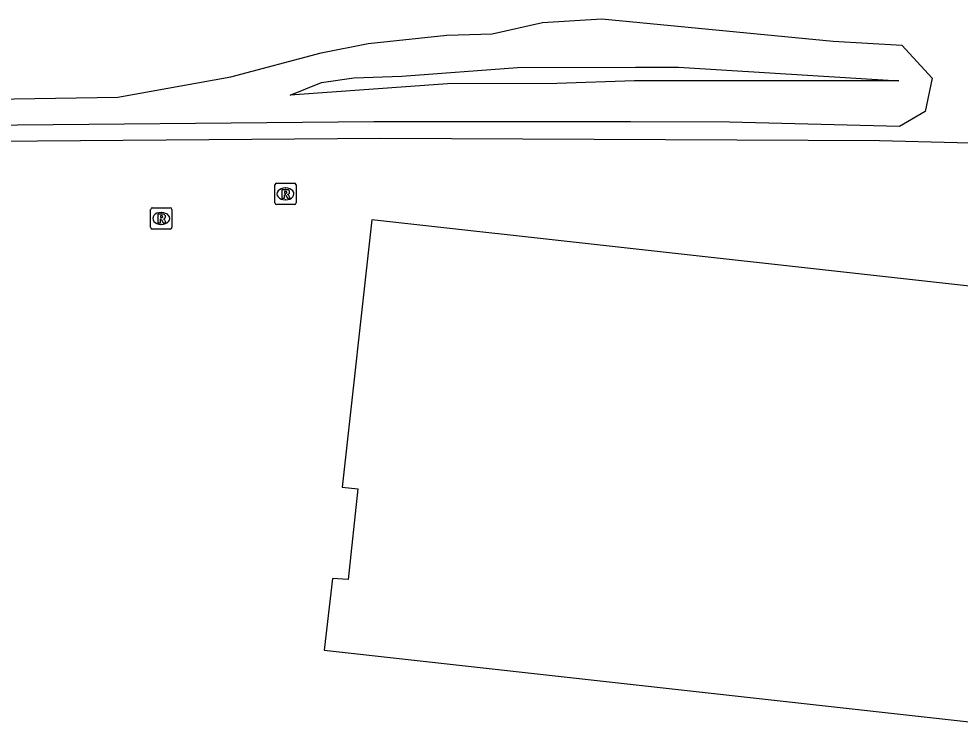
# Model space of a CAD drawing. Extents: x 163010 to 163853, y 382793 to 383982.
# Drawn here: x 163077.85 to 163122.32, y 383943.32 to 383976.64 of the extents above; entities that cross this region are included whole.
import ezdxf

# ---------------------------------------------------------------- set-up
doc = ezdxf.new("R2010")
doc.units = 0
for name, color, linetype in [('IMGEO_Grasland_overig', 7, 'Continuous'), ('IMGEO_Hek', 7, 'Continuous'), ('IMGEO_Pand', 7, 'Continuous'), ('IMGEO_Rioolput', 7, 'Continuous'), ('IMGEO_Struiken', 7, 'Continuous')]:
    doc.layers.add(name, color=color, linetype=linetype)

msp = doc.modelspace()

# ---------------------------------------------------------------- linework, layer by layer
at = {"layer": 'IMGEO_Grasland_overig'}
msp.add_lwpolyline([(163036.247, 383970.543), (163094.915, 383970.999), (163118.509, 383970.897), (163125.854, 383970.697), (163130.778, 383970.367), (163192.198, 383963.657)], dxfattribs=at)
at = {"layer": 'IMGEO_Hek'}
for points in [[(163036.247, 383970.543), (163094.915, 383970.999)], [(163094.915, 383970.999), (163118.509, 383970.897), (163125.854, 383970.697), (163130.778, 383970.367), (163192.198, 383963.657)]]:
    msp.add_lwpolyline(points, dxfattribs=at)
at = {"layer": 'IMGEO_Pand'}
msp.add_lwpolyline([(163181.165, 383960.73), (163159.805, 383963.021), (163159.838, 383963.319), (163153.934, 383963.975), (163153.558, 383960.586), (163094.521, 383967.147), (163093.118, 383954.518), (163093.867, 383954.435), (163093.41, 383950.151), (163092.67, 383950.207), (163092.273, 383946.823), (163156.736, 383939.651), (163156.31, 383936.139), (163156.033, 383933.525), (163155.415, 383927.763), (163162.651, 383926.979), (163166.37, 383926.554), (163173.644, 383925.765), (163174.246, 383931.151), (163174.624, 383934.522), (163175.734, 383944.511), (163179.324, 383944.113), (163179.421, 383944.987), (163181.165, 383960.73)], dxfattribs=at)
at = {"layer": 'IMGEO_Rioolput'}
for p, q in [((163089.943, 383967.941), (163089.943, 383968.793)), ((163090.018, 383968.867), (163090.87, 383968.867)), ((163090.944, 383968.793), (163090.944, 383967.941)), ((163090.431, 383968.647), (163090.456, 383968.647)), ((163090.87, 383967.867), (163090.018, 383967.867)), ((163090.454, 383968.087), (163090.429, 383968.087)), ((163084.076, 383966.782), (163084.076, 383967.634)), ((163084.151, 383967.708), (163085.003, 383967.708)), ((163084.564, 383967.488), (163084.589, 383967.488)), ((163085.077, 383967.634), (163085.077, 383966.782)), ((163084.587, 383966.928), (163084.562, 383966.928)), ((163085.003, 383966.708), (163084.151, 383966.708))]:
    msp.add_line(p, q, dxfattribs=at)
for points in [[(163089.943, 383967.941), (163089.943, 383968.793)], [(163090.018, 383968.867), (163090.87, 383968.867)], [(163090.944, 383968.793), (163090.944, 383967.941)], [(163090.532, 383968.565), (163090.28, 383968.567), (163090.28, 383968.167)], [(163090.28, 383968.167), (163090.404, 383968.167), (163090.404, 383968.329), (163090.415, 383968.329)], [(163090.458, 383968.486), (163090.404, 383968.486), (163090.404, 383968.405)], [(163090.404, 383968.405), (163090.456, 383968.405)], [(163090.462, 383968.3), (163090.533, 383968.167), (163090.673, 383968.167), (163090.608, 383968.293)], [(163090.87, 383967.867), (163090.018, 383967.867)], [(163084.076, 383966.782), (163084.076, 383967.634)], [(163084.151, 383967.708), (163085.003, 383967.708)], [(163084.665, 383967.406), (163084.413, 383967.408), (163084.413, 383967.008)], [(163085.077, 383967.634), (163085.077, 383966.782)], [(163084.413, 383967.008), (163084.537, 383967.008), (163084.537, 383967.17), (163084.548, 383967.17)], [(163084.591, 383967.327), (163084.537, 383967.327), (163084.537, 383967.246)], [(163084.537, 383967.246), (163084.589, 383967.246)], [(163084.595, 383967.141), (163084.666, 383967.008), (163084.806, 383967.008), (163084.741, 383967.134)], [(163085.003, 383966.708), (163084.151, 383966.708)]]:
    msp.add_lwpolyline(points, dxfattribs=at)
for centre, radius, start, end in [((163090.02, 383968.791), 0.0765, 91.552, 178.448), ((163090.02, 383968.791), 0.0765, 91.552, 178.448), ((163090.868, 383968.791), 0.0765, 1.552, 88.448), ((163090.868, 383968.791), 0.0765, 1.552, 88.448), ((163090.414, 383968.276), 0.0533, 26.0293, 88.6989), ((163090.44, 383968.594), 0.19, 274.7715, 282.9687), ((163090.464, 383968.39), 0.0964, 77.0061, 93.1865), ((163090.478, 383968.447), 0.0378, 276.6634, 79.6772), ((163090.531, 383968.455), 0.109, 350.3612, 89.416), ((163090.529, 383968.455), 0.112, 277.5842, 350.9817), ((163090.513, 383968.24), 0.108, 29.5134, 73.7905), ((163090.02, 383967.943), 0.0765, 181.552, 268.448), ((163090.02, 383967.943), 0.0765, 181.552, 268.448), ((163090.868, 383967.943), 0.0765, 271.552, 358.448), ((163090.868, 383967.943), 0.0765, 271.552, 358.448), ((163084.153, 383967.632), 0.0765, 91.552, 178.448), ((163084.153, 383967.632), 0.0765, 91.552, 178.448), ((163084.664, 383967.296), 0.109, 350.3612, 89.416), ((163085.001, 383967.632), 0.0765, 1.552, 88.448), ((163085.001, 383967.632), 0.0765, 1.552, 88.448), ((163084.547, 383967.117), 0.0533, 26.0293, 88.6989), ((163084.573, 383967.435), 0.19, 274.7715, 282.9687), ((163084.597, 383967.231), 0.0964, 77.0061, 93.1865), ((163084.611, 383967.288), 0.0378, 276.6634, 79.6772), ((163084.662, 383967.296), 0.112, 277.5842, 350.9817), ((163084.646, 383967.081), 0.108, 29.5134, 73.7905), ((163084.153, 383966.784), 0.0765, 181.552, 268.448), ((163084.153, 383966.784), 0.0765, 181.552, 268.448), ((163085.001, 383966.784), 0.0765, 271.552, 358.448), ((163085.001, 383966.784), 0.0765, 271.552, 358.448)]:
    msp.add_arc(centre, radius, start, end, dxfattribs=at)
for centre, major_axis, ratio, start_param, end_param in [((163090.43, 383968.367), (-0.387, 0.002), 0.722429, 4.712389, 7.853982), ((163090.455, 383968.367), (-0.39, 0.002), 0.717154, 1.570796, 4.712389), ((163084.563, 383967.208), (-0.387, 0.002), 0.722429, 4.712389, 7.853982), ((163084.588, 383967.208), (-0.39, 0.002), 0.717154, 1.570796, 4.712389)]:
    msp.add_ellipse(centre, major_axis=major_axis, ratio=ratio, start_param=start_param, end_param=end_param, dxfattribs=at)
at = {"layer": 'IMGEO_Struiken'}
for points in [[(163038.313, 383971.161), (163040.429, 383971.497), (163049.144, 383972.118), (163061.939, 383972.612), (163082.529, 383972.942), (163087.86, 383973.902), (163092.131, 383975.037), (163094.356, 383975.474), (163098.074, 383975.864), (163100.205, 383975.929), (163102.585, 383976.458), (163105.383, 383976.637), (163116.317, 383975.582), (163119.558, 383975.4), (163120.996, 383973.831), (163120.659, 383972.264), (163119.447, 383971.548), (163111.417, 383971.759), (163106.742, 383971.764), (163094.619, 383971.778), (163074.399, 383971.584), (163051.008, 383971.216), (163038.313, 383971.161)], [(163106.987, 383974.356), (163109.012, 383974.358), (163119.427, 383973.712), (163106.926, 383973.714), (163103.266, 383973.59), (163098.106, 383973.562), (163090.667, 383973.039), (163092.152, 383973.627), (163093.678, 383973.855), (163095.949, 383973.923), (163101.406, 383974.344), (163106.987, 383974.356)]]:
    msp.add_lwpolyline(points, dxfattribs=at)

doc.saveas('drawing.dxf')
